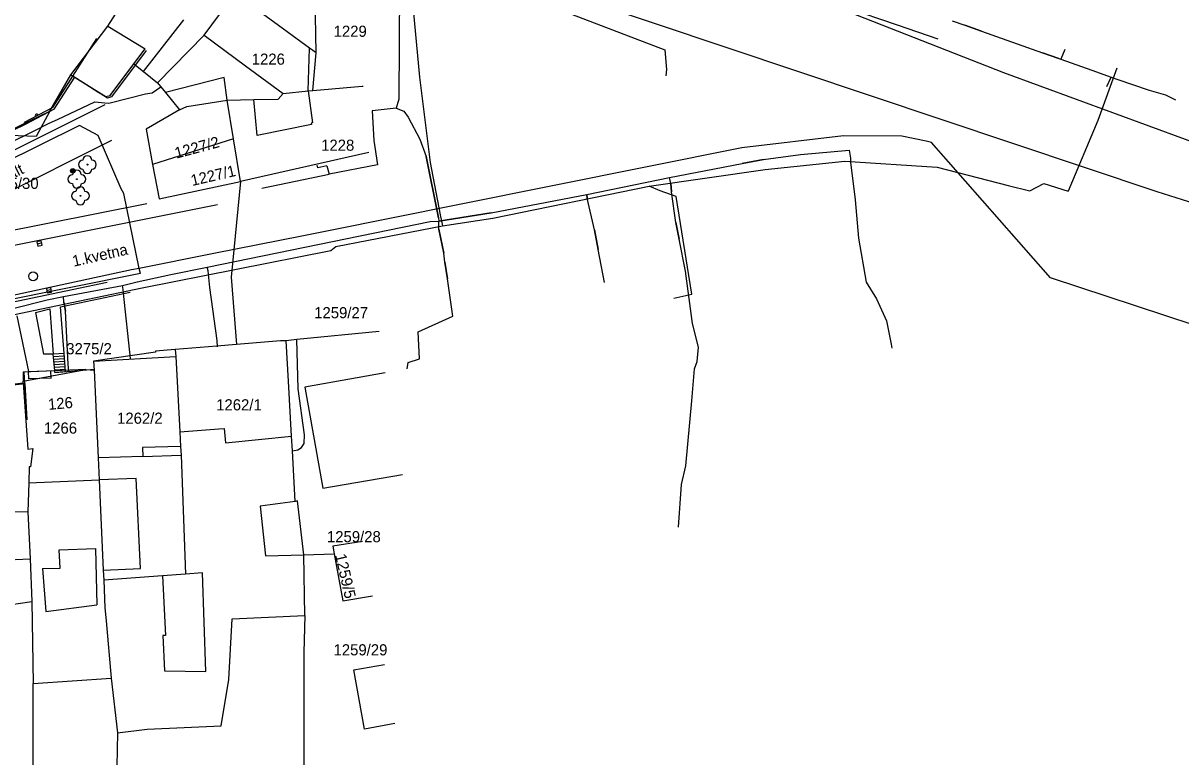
# Model space of a CAD drawing. Extents: x -601580 to 4, y -1204314 to 4.
# Drawn here: x -599749.1 to -599619.2, y -1203446 to -1203363.6 of the extents above; entities that cross this region are included whole.
import ezdxf

# ---------------------------------------------------------------- set-up
doc = ezdxf.new("R2010")
doc.units = 0
for name, color, linetype in [('00-KN-HRANICE PARCEL', 7, 'Continuous'), ('00-KN-PARC. CISLA', 7, 'Continuous'), ('00-KN-VNITRNI KRESBA', 7, 'Continuous'), ('00-POLOHOPIS', 7, 'Continuous'), ('00-SITE KOM. KABEL', 7, 'Continuous'), ('00-VAK-VODA-RAD IGIS', 7, 'Continuous'), ('Vrstva 22', 7, 'Continuous'), ('Vrstva 25', 7, 'Continuous'), ('Vrstva 27', 7, 'Continuous')]:
    doc.layers.add(name, color=color, linetype=linetype)

# ---------------------------------------------------------------- blocks, each defined once
blk = doc.blocks.new('6.30_92')
at = {"layer": 'Vrstva 27'}
blk.add_line((-0.25, 0), (0.25, 0), dxfattribs=at)
blk.add_lwpolyline([(-0.25, -0.25), (0.25, -0.25), (0.25, 0.25), (-0.25, 0.25)], close=True, dxfattribs=at)
blk = doc.blocks.new('6.20_58')
at = {"layer": 'Vrstva 27'}
blk.add_circle((0, 0), 0.5, dxfattribs=at)
blk = doc.blocks.new('6.01A_1010')
at = {"layer": 'Vrstva 25'}
for radius in [0.25, 0.2, 0.15, 0.1, 0.05]:
    blk.add_circle((0, 0), radius, dxfattribs=at)
blk = doc.blocks.new('3.13_46')
at = {"layer": 'Vrstva 22'}
blk.add_circle((0, 0), 0.05, dxfattribs=at)
for centre, start, end in [((-0.5, 0), 90, 270), ((0, 0.5), 0, 180), ((0.5, 0), 270, 90), ((0, -0.5), 180, 0)]:
    blk.add_arc(centre, 0.5, start, end, dxfattribs=at)
blk = doc.blocks.new('3.13_52')
at = {"layer": 'Vrstva 22'}
blk.add_circle((0, 0), 0.05, dxfattribs=at)
for centre, start, end in [((-0.5, 0), 90, 270), ((0, 0.5), 0, 180), ((0.5, 0), 270, 90), ((0, -0.5), 180, 0)]:
    blk.add_arc(centre, 0.5, start, end, dxfattribs=at)
blk = doc.blocks.new('3.13_54')
at = {"layer": 'Vrstva 22'}
blk.add_circle((0, 0), 0.05, dxfattribs=at)
for centre, start, end in [((-0.5, 0), 90, 270), ((0, 0.5), 0, 180), ((0.5, 0), 270, 90), ((0, -0.5), 180, 0)]:
    blk.add_arc(centre, 0.5, start, end, dxfattribs=at)
blk = doc.blocks.new('6.30_98')
at = {"layer": 'Vrstva 27'}
blk.add_line((-0.25, 0), (0.25, 0), dxfattribs=at)
blk.add_lwpolyline([(-0.25, -0.25), (0.25, -0.25), (0.25, 0.25), (-0.25, 0.25)], close=True, dxfattribs=at)

msp = doc.modelspace()

# ---------------------------------------------------------------- linework, layer by layer
at = {"layer": '00-KN-HRANICE PARCEL'}
for p, q in [((-599743.74, -1203369.43), (-599739.58, -1203363.99)), ((-599746.08, -1203373.51), (-599743.74, -1203369.43)), ((-599730.7, -1203373), (-599726.18, -1203372.3)), ((-599725.47, -1203376.64), (-599726.18, -1203372.3)), ((-599751.69, -1203376.22), (-599746.08, -1203373.51)), ((-599731.52, -1203373.36), (-599730.7, -1203373)), ((-599725.47, -1203376.64), (-599734.55, -1203379.51)), ((-599724.7, -1203381.41), (-599725.47, -1203376.64)), ((-599710.29, -1203378.17), (-599724.7, -1203381.41)), ((-599709.12, -1203398.25), (-599718.38, -1203399.17)), ((-599720.19, -1203399.32), (-599725.13, -1203399.73)), ((-599719.56, -1203399.29), (-599720.19, -1203399.32)), ((-599718.38, -1203399.17), (-599719.56, -1203399.29)), ((-599732.02, -1203400.28), (-599734.23, -1203400.46)), ((-599749.07, -1203403.83), (-599742.05, -1203402.54)), ((-599742.05, -1203402.54), (-599741.12, -1203402.6)), ((-599749.06, -1203404), (-599749.07, -1203403.83)), ((-599718.56, -1203417.32), (-599718.87, -1203411.66)), ((-599717.57, -1203423.31), (-599714.17, -1203423.21)), ((-599717.47, -1203430.14), (-599717.57, -1203423.31)), ((-599740.04, -1203426.16), (-599739.9, -1203429.27)), ((-599747.95, -1203437.75), (-599739.19, -1203437.15)), ((-599739.19, -1203437.15), (-599738.51, -1203443.29)), ((-599747.95, -1203448.95), (-599747.95, -1203437.75)), ((-599738.51, -1203443.29), (-599739.09, -1203485.7))]:
    msp.add_line(p, q, dxfattribs=at)
for points in [[(-599921.72, -1203290.33), (-599917.89, -1203290.73), (-599893.03, -1203296.87), (-599826.78, -1203316.44), (-599809.21, -1203321.87), (-599773.41, -1203332.68), (-599750.39, -1203339.7), (-599709.77, -1203354.1), (-599677.07, -1203366.64), (-599676.9, -1203368.84), (-599676.98, -1203369.55)], [(-599570.75, -1203393.24), (-599585.68, -1203388.28), (-599614.57, -1203378.21), (-599639.05, -1203369.22), (-599693.85, -1203347.69), (-599734.22, -1203334.1)], [(-599739.58, -1203363.99), (-599736.58, -1203359.26), (-599733.72, -1203353.96)], [(-599734.02, -1203370.33), (-599728.76, -1203364.99), (-599725.32, -1203360.33)], [(-599716.57, -1203371.19), (-599716.19, -1203366.98), (-599716.94, -1203366.44), (-599721.39, -1203363.21), (-599725.32, -1203360.33)], [(-599743.74, -1203369.43), (-599739.8, -1203371.87), (-599739.33, -1203371.75), (-599736.66, -1203368.21)], [(-599736.66, -1203368.21), (-599735.56, -1203369.09), (-599734.02, -1203370.33)], [(-599734.02, -1203370.33), (-599733.12, -1203371.42), (-599731.52, -1203373.36)], [(-599726.18, -1203372.3), (-599723.21, -1203372.23), (-599720.47, -1203372.17), (-599719.92, -1203371.56), (-599717.1, -1203371.25), (-599716.57, -1203371.19)], [(-599716.57, -1203371.19), (-599711.03, -1203370.71), (-599710.93, -1203370.73)], [(-599746.08, -1203373.51), (-599747.61, -1203376.37), (-599751.69, -1203376.22)], [(-599731.52, -1203373.36), (-599735.29, -1203375.55), (-599734.55, -1203379.51)], [(-599734.55, -1203379.51), (-599733.83, -1203383.38), (-599724.7, -1203381.41)], [(-599724.7, -1203381.41), (-599725.73, -1203392.15), (-599725.13, -1203399.73)], [(-599725.13, -1203399.73), (-599727.33, -1203399.91), (-599732.02, -1203400.28)], [(-599718.87, -1203411.66), (-599718.96, -1203410.02), (-599719.31, -1203403.83), (-599719.56, -1203399.29)], [(-599718.87, -1203411.66), (-599718.24, -1203411.55), (-599717.84, -1203411.27), (-599717.55, -1203410.81), (-599717.52, -1203409.86), (-599718.21, -1203404.7), (-599718.38, -1203399.17)], [(-599734.23, -1203400.46), (-599734.22, -1203400.59), (-599741.2, -1203401.57), (-599741.12, -1203402.6)], [(-599732.02, -1203400.28), (-599731.95, -1203401.08), (-599731.5, -1203409.52), (-599731.43, -1203411.15), (-599731.36, -1203412.14), (-599730.88, -1203425.49), (-599733.46, -1203425.68), (-599740.04, -1203426.16)], [(-599742.05, -1203402.54), (-599749.07, -1203402.83), (-599749.07, -1203403.83)], [(-599741.12, -1203402.6), (-599740.67, -1203412.44), (-599740.56, -1203414.91), (-599740.09, -1203425.04), (-599740.04, -1203426.16)], [(-599708.46, -1203402.9), (-599717.49, -1203404.5), (-599715.46, -1203415.83), (-599706.53, -1203414.29)], [(-599756.49, -1203405.2), (-599756.51, -1203404.93), (-599749.06, -1203404)], [(-599749.06, -1203404), (-599748.57, -1203411.48), (-599748.01, -1203411.39), (-599748.27, -1203413.46), (-599748.39, -1203413.46)], [(-599748.39, -1203413.46), (-599748.45, -1203415.23), (-599748.55, -1203418.51)], [(-599717.57, -1203423.31), (-599718.28, -1203417.28), (-599718.56, -1203417.32)], [(-599748.55, -1203418.51), (-599748.28, -1203423.78), (-599748.11, -1203428.57), (-599747.95, -1203437.75)], [(-599711.01, -1203421.83), (-599714.33, -1203422.34), (-599714.17, -1203423.21)], [(-599714.17, -1203423.21), (-599713.19, -1203428.5), (-599709.88, -1203427.93)], [(-599739.9, -1203429.27), (-599739.77, -1203430.74), (-599739.19, -1203437.15)], [(-599738.51, -1203443.29), (-599735.15, -1203442.88), (-599726.87, -1203442.53), (-599725.99, -1203437.33), (-599725.61, -1203430.49), (-599717.47, -1203430.14)], [(-599717.47, -1203430.14), (-599717.58, -1203434.29), (-599717.6, -1203452.65)], [(-599707.37, -1203442.27), (-599710.79, -1203442.89), (-599711.96, -1203436.23), (-599708.54, -1203435.63)]]:
    msp.add_lwpolyline(points, dxfattribs=at)
at = {"layer": '00-KN-VNITRNI KRESBA'}
for p, q in [((-599716.19, -1203366.98), (-599716.33, -1203360.51)), ((-599735.56, -1203369.09), (-599731.06, -1203363.26)), ((-599739.58, -1203363.99), (-599735.4, -1203366.53)), ((-599728.76, -1203364.99), (-599724.13, -1203368.43)), ((-599736.66, -1203368.21), (-599735.4, -1203366.53)), ((-599717.1, -1203371.25), (-599716.94, -1203366.44)), ((-599724.13, -1203368.43), (-599719.92, -1203371.56)), ((-599726.52, -1203369.73), (-599733.12, -1203371.42)), ((-599726.18, -1203372.3), (-599726.52, -1203369.73)), ((-599717.1, -1203371.25), (-599716.6, -1203374.85)), ((-599722.83, -1203376.25), (-599723.21, -1203372.23)), ((-599716.72, -1203375.03), (-599722.83, -1203376.25)), ((-599716.6, -1203374.85), (-599716.75, -1203374.88)), ((-599716.75, -1203374.88), (-599716.72, -1203375.03)), ((-599741.2, -1203401.57), (-599731.95, -1203401.08)), ((-599731.5, -1203409.52), (-599727.11, -1203409.18)), ((-599727.11, -1203409.18), (-599726.52, -1203409.14)), ((-599726.52, -1203409.14), (-599726.37, -1203410.74)), ((-599726.37, -1203410.74), (-599718.96, -1203410.02)), ((-599731.43, -1203411.15), (-599735.68, -1203411.29)), ((-599735.68, -1203411.29), (-599735.66, -1203412.28)), ((-599735.66, -1203412.28), (-599740.67, -1203412.44)), ((-599735.66, -1203412.28), (-599731.36, -1203412.14)), ((-599748.45, -1203415.23), (-599740.56, -1203414.91)), ((-599736.39, -1203414.74), (-599740.56, -1203414.91)), ((-599735.92, -1203424.85), (-599736.39, -1203414.74)), ((-599718.56, -1203417.32), (-599722.5, -1203417.86)), ((-599722.5, -1203417.86), (-599721.87, -1203423.42)), ((-599752.03, -1203418.42), (-599748.55, -1203418.51)), ((-599745.04, -1203422.78), (-599740.97, -1203422.62)), ((-599744.91, -1203424.82), (-599745.04, -1203422.78)), ((-599740.97, -1203422.62), (-599740.8, -1203428.92)), ((-599721.87, -1203423.42), (-599717.57, -1203423.31)), ((-599751.62, -1203423.94), (-599748.28, -1203423.78)), ((-599746.91, -1203424.84), (-599744.91, -1203424.82)), ((-599746.91, -1203424.84), (-599746.52, -1203429.67)), ((-599740.09, -1203425.04), (-599735.92, -1203424.85)), ((-599733.46, -1203425.68), (-599733.1, -1203432.37)), ((-599728.95, -1203425.35), (-599730.88, -1203425.49)), ((-599728.58, -1203436.43), (-599728.95, -1203425.35)), ((-599751.65, -1203429.08), (-599748.11, -1203428.57)), ((-599746.52, -1203429.67), (-599740.8, -1203428.92)), ((-599733.1, -1203432.37), (-599733.4, -1203432.39)), ((-599733.4, -1203432.39), (-599733.22, -1203436.36)), ((-599733.22, -1203436.36), (-599728.58, -1203436.43))]:
    msp.add_line(p, q, dxfattribs=at)
at = {"layer": '00-POLOHOPIS'}
for p, q in [((-599745.59, -1203373.31), (-599743.29, -1203369.72)), ((-599742.57, -1203370.17), (-599740.59, -1203371.43)), ((-599739.91, -1203372.82), (-599776.96, -1203391.26)), ((-599745.59, -1203373.31), (-599748.85, -1203375.02)), ((-599748.85, -1203375.02), (-599751.63, -1203376.35)), ((-599748.96, -1203374.8), (-599748.85, -1203375.02)), ((-599758.72, -1203386.61), (-599739.13, -1203376.77)), ((-599735.2, -1203383.92), (-599757.49, -1203388.36)), ((-599757.42, -1203390.05), (-599727.28, -1203384)), ((-599758.6, -1203396.71), (-599739.64, -1203392.71)), ((-599744.89, -1203395.5), (-599737.08, -1203393.85)), ((-599747.7, -1203396.12), (-599746.09, -1203395.7)), ((-599746.09, -1203395.7), (-599745.71, -1203400.8)), ((-599744.47, -1203400.72), (-599744.89, -1203395.5)), ((-599749.8, -1203396.51), (-599748.48, -1203402.76)), ((-599747.7, -1203396.12), (-599746.81, -1203400.79)), ((-599745.71, -1203400.8), (-599746.81, -1203400.79)), ((-599744.47, -1203400.72), (-599745.71, -1203400.8)), ((-599745.52, -1203402.65), (-599745.71, -1203400.8)), ((-599744.45, -1203401.02), (-599745.68, -1203401.1)), ((-599744.34, -1203402.76), (-599744.47, -1203400.72)), ((-599744.43, -1203401.32), (-599745.65, -1203401.4)), ((-599744.41, -1203401.62), (-599745.62, -1203401.69)), ((-599744.39, -1203401.91), (-599745.59, -1203401.99)), ((-599744.37, -1203402.21), (-599745.56, -1203402.29)), ((-599744.35, -1203402.51), (-599745.52, -1203402.59)), ((-599745.51, -1203402.86), (-599741.03, -1203402.49)), ((-599748.97, -1203402.8), (-599748.48, -1203402.76)), ((-599748.48, -1203402.76), (-599745.52, -1203402.65)), ((-599748.45, -1203403.58), (-599748.48, -1203402.76)), ((-599745.93, -1203403.49), (-599748.45, -1203403.58)), ((-599745.93, -1203403.49), (-599745.96, -1203402.67)), ((-599745.93, -1203403.52), (-599745.93, -1203403.49)), ((-599745.51, -1203402.86), (-599745.52, -1203402.65)), ((-599744.43, -1203402.77), (-599745.41, -1203402.85))]:
    msp.add_line(p, q, dxfattribs=at)
for points in [[(-599735.27, -1203366.73), (-599739.16, -1203371.92), (-599739.61, -1203372.05), (-599743.5, -1203369.59), (-599740.83, -1203365.36)], [(-599745.76, -1203373.12), (-599743.5, -1203369.59)], [(-599745.76, -1203373.12), (-599748.96, -1203374.8)], [(-599748.67, -1203408.18), (-599748.97, -1203402.8)], [(-599755.77, -1203409.93), (-599756.38, -1203404.97), (-599748.9, -1203404.1), (-599748.67, -1203408.18)]]:
    msp.add_lwpolyline(points, dxfattribs=at)
for centre, start, end in [((-599744.69, -1203371.44), 57.4707, 237.4736), ((-599747.53, -1203374.05), 27.5805, 207.5834)]:
    msp.add_arc(centre, 0.2, start, end, dxfattribs=at)
at = {"layer": '00-SITE KOM. KABEL'}
for points in [[(-599738.08, -1203344.54), (-599731.43, -1203346.68), (-599720.45, -1203350.77), (-599711.55, -1203355.04), (-599706.89, -1203357.26), (-599705.41, -1203360.88), (-599704.61, -1203369.69), (-599703.41, -1203379.3), (-599702.28, -1203385.16), (-599702.01, -1203386.4)], [(-599713.22, -1203354.04), (-599706.04, -1203356.77), (-599706.1, -1203357), (-599706.47, -1203358.01), (-599706.84, -1203359.65), (-599706.92, -1203372.16), (-599707.22, -1203373.19)], [(-599644.83, -1203363.4), (-599643.42, -1203363.89), (-599641.55, -1203364.55), (-599634.7, -1203366.97), (-599632.88, -1203367.63), (-599632.63, -1203367.7)], [(-599641.55, -1203364.55), (-599643.42, -1203363.89)], [(-599632.88, -1203367.63), (-599634.7, -1203366.97)], [(-599632.21, -1203366.61), (-599632.63, -1203367.7)], [(-599632.63, -1203367.7), (-599629.15, -1203368.94)], [(-599626.35, -1203368.71), (-599628.5, -1203374.59), (-599631.83, -1203382.52)], [(-599629.15, -1203368.94), (-599627, -1203369.7)], [(-599627.49, -1203370.74), (-599627, -1203369.7)], [(-599627, -1203369.7), (-599626.36, -1203369.93), (-599622.72, -1203371.16), (-599620.89, -1203371.71), (-599619.78, -1203372.25)], [(-599626.36, -1203369.93), (-599622.72, -1203371.16)], [(-599763.77, -1203383.36), (-599758.31, -1203380.64), (-599755.26, -1203378.9), (-599755.05, -1203378.48), (-599754.18, -1203378.1), (-599753.41, -1203378.48), (-599747.86, -1203375.74), (-599746.17, -1203374.89), (-599745.23, -1203374.45), (-599741.03, -1203372.48), (-599739.53, -1203372.63), (-599739.31, -1203372.6), (-599735.36, -1203371.59), (-599734.61, -1203371.45), (-599733.64, -1203370.79)], [(-599745.23, -1203374.45), (-599741.03, -1203372.48)], [(-599739.31, -1203372.6), (-599735.36, -1203371.59)], [(-599707.22, -1203373.19), (-599709.92, -1203373.48), (-599709.74, -1203376.8), (-599709.33, -1203379.55), (-599714.74, -1203380.6)], [(-599707.22, -1203373.19), (-599706.37, -1203373.53), (-599705.87, -1203374.21), (-599704.57, -1203376.65), (-599703.84, -1203378.63), (-599702.47, -1203385.49), (-599702.43, -1203385.87)], [(-599753.41, -1203378.48), (-599747.86, -1203375.74)], [(-599702.47, -1203385.49), (-599703.84, -1203378.63)], [(-599678.83, -1203381.93), (-599665.8, -1203380.09), (-599656.87, -1203379.14), (-599646.5, -1203379.81), (-599638.54, -1203381.86), (-599636.13, -1203382.45), (-599634.54, -1203381.65), (-599631.83, -1203382.52)], [(-599676.56, -1203380.97), (-599668.4, -1203379.39), (-599665.99, -1203378.95), (-599661.85, -1203378.39), (-599656.38, -1203377.92), (-599656.26, -1203378.81), (-599656.23, -1203379.24), (-599655.7, -1203383.48), (-599655.34, -1203387.78), (-599654.5, -1203392.71), (-599653.33, -1203394.6), (-599652.21, -1203397.06), (-599651.69, -1203399.68), (-599651.6, -1203400.13)], [(-599665.99, -1203378.95), (-599668.4, -1203379.39)], [(-599656.26, -1203378.81), (-599656.23, -1203379.24)], [(-599714.99, -1203379.67), (-599716, -1203379.89), (-599716.07, -1203379.59)], [(-599714.99, -1203379.67), (-599714.74, -1203380.6)], [(-599722.29, -1203382.17), (-599714.74, -1203380.6)], [(-599685.83, -1203382.87), (-599676.56, -1203380.97)], [(-599675.56, -1203420.22), (-599675.19, -1203415.42), (-599674.71, -1203413.33), (-599674.04, -1203406.03), (-599673.73, -1203402.43), (-599673.46, -1203401.61), (-599673.28, -1203400.03), (-599673.96, -1203397.36), (-599674.77, -1203391.49), (-599675.48, -1203387.91), (-599675.83, -1203386.03), (-599676.33, -1203382.59), (-599676.42, -1203381.63), (-599676.56, -1203380.97)], [(-599676.42, -1203381.63), (-599676.33, -1203382.59)], [(-599702.43, -1203385.87), (-599696.58, -1203384.95), (-599685.83, -1203382.87)], [(-599702.01, -1203386.4), (-599696.36, -1203385.53), (-599678.83, -1203381.93)], [(-599683.85, -1203392.77), (-599684.56, -1203389.05), (-599684.98, -1203386.84), (-599685.78, -1203383.3), (-599685.83, -1203382.87)], [(-599685.83, -1203382.87), (-599685.78, -1203383.3)], [(-599676.08, -1203394.52), (-599674.05, -1203394.07), (-599675.79, -1203383.12), (-599677.59, -1203382.45), (-599678.83, -1203381.93)], [(-599696.58, -1203384.95), (-599702.43, -1203385.87)], [(-599809.72, -1203418.33), (-599808.56, -1203416.63), (-599800.68, -1203413.33), (-599789.85, -1203409.1), (-599785.82, -1203407.64), (-599785.38, -1203407.07), (-599772.72, -1203402.42), (-599767.04, -1203400.61), (-599757.72, -1203397.96), (-599747.9, -1203395.91), (-599735.74, -1203393.37), (-599714.56, -1203389.17), (-599713.98, -1203388.73), (-599702.01, -1203386.4)], [(-599728.44, -1203391.05), (-599703.4, -1203385.9), (-599702.43, -1203385.87)], [(-599705.98, -1203402.43), (-599705.88, -1203401.74), (-599704.61, -1203401.33), (-599704.75, -1203398.3), (-599700.85, -1203396.52), (-599701.45, -1203392.33), (-599701.75, -1203390.48), (-599701.86, -1203389.47), (-599702.45, -1203386.76), (-599702.43, -1203385.87)], [(-599702.45, -1203386.76), (-599701.86, -1203389.47)], [(-599684.98, -1203386.84), (-599684.56, -1203389.05)], [(-599675.83, -1203386.03), (-599675.48, -1203387.91)], [(-599701.75, -1203390.48), (-599701.45, -1203392.33)], [(-599737.94, -1203393.08), (-599736.3, -1203392.68), (-599732.51, -1203391.85), (-599728.44, -1203391.05)], [(-599736.3, -1203392.68), (-599732.51, -1203391.85)], [(-599727.26, -1203399.99), (-599727.31, -1203399.28), (-599728.12, -1203393.32), (-599728.32, -1203391.44), (-599728.44, -1203391.05)], [(-599728.12, -1203393.32), (-599728.32, -1203391.44)], [(-599744.56, -1203394.34), (-599737.94, -1203393.08)], [(-599737.05, -1203401.3), (-599737.1, -1203400.56), (-599737.73, -1203394.68), (-599737.85, -1203393.56), (-599737.94, -1203393.08)], [(-599756.22, -1203396.79), (-599750.1, -1203395.62), (-599746.4, -1203394.72), (-599744.56, -1203394.34)], [(-599750.1, -1203395.62), (-599746.4, -1203394.72)], [(-599743.97, -1203402.7), (-599744.02, -1203401.93), (-599744.31, -1203395.96), (-599744.52, -1203394.96), (-599744.56, -1203394.34)], [(-599737.73, -1203394.68), (-599737.85, -1203393.56)], [(-599744.52, -1203394.96), (-599744.31, -1203395.96)]]:
    msp.add_lwpolyline(points, dxfattribs=at)
at = {"layer": '00-VAK-VODA-RAD IGIS'}
for points in [[(-599902.05, -1203295.12), (-599868.38, -1203304.73), (-599831.7, -1203315.29), (-599809.42, -1203321.63), (-599778.54, -1203330.36), (-599752.73, -1203340.9), (-599712.52, -1203351.66), (-599694.34, -1203358.22), (-599621.86, -1203382.56), (-599578.52, -1203396.24), (-599556.78, -1203403.21)], [(-599646.39, -1203365.44), (-599650.95, -1203363.89), (-599662.4, -1203359.95), (-599669.84, -1203357.11), (-599682.53, -1203352.71), (-599689.65, -1203349.89), (-599705.04, -1203344.01), (-599713.52, -1203341.17)], [(-599735.93, -1203391.73), (-599736.05, -1203391.17), (-599737.77, -1203382.75), (-599738.09, -1203382.26), (-599740.66, -1203376.25), (-599742.75, -1203375.13), (-599764.91, -1203386.08), (-599800.54, -1203403.7), (-599828.3, -1203417.77), (-599844.8, -1203426.01), (-599857.17, -1203432.19), (-599857.28, -1203432.24), (-599858.21, -1203432.71), (-599859.33, -1203433.27), (-599861.06, -1203434.13)], [(-599553.31, -1203397.42), (-599557.49, -1203407.56), (-599560.29, -1203416.38), (-599564.24, -1203415.12), (-599568.19, -1203413.87), (-599582.76, -1203408.87), (-599601.17, -1203402.9), (-599614.49, -1203398.6), (-599633.79, -1203392.24), (-599647.14, -1203377.03), (-599647.77, -1203376.9), (-599650.48, -1203376.32), (-599657.01, -1203376.28), (-599668.43, -1203377.63), (-599700.32, -1203384.05), (-599714.83, -1203386.97), (-599717.79, -1203387.56), (-599727.68, -1203389.51), (-599736.05, -1203391.17), (-599736.92, -1203391.35), (-599751.99, -1203394.59)], [(-599735.93, -1203391.73), (-599751.96, -1203394.97), (-599761.97, -1203397.51), (-599770.82, -1203400.29), (-599782.03, -1203404.36), (-599791.55, -1203408.01), (-599806, -1203413.76), (-599817.36, -1203418.46), (-599835.49, -1203426.95), (-599872.84, -1203445.59), (-599889.53, -1203453.92), (-599889.71, -1203454.01), (-599929.34, -1203473.78), (-599935.62, -1203476.92), (-599937.85, -1203473.23), (-599938.29, -1203472.5)]]:
    msp.add_lwpolyline(points, dxfattribs=at)

# ---------------------------------------------------------------- block references
at = {"layer": '00-POLOHOPIS'}
for name, p, rotation in [('3.13_46', (-599741.87, -1203379.52), 180), ('3.13_54', (-599743.05, -1203381.16), 180), ('6.01A_1010', (-599743.51, -1203380.22), -90.00000000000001), ('3.13_52', (-599742.65, -1203383.03), 180)]:
    msp.add_blockref(name, p, dxfattribs=dict(at, rotation=rotation))
for name, p, xscale, yscale, rotation in [('6.30_98', (-599747.24, -1203388.38), 0.9999995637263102, 0.9999995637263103, -165.06347845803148), ('6.20_58', (-599747.96, -1203392.06), 1.0000020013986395, 1.0000020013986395, -170.6740897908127), ('6.30_92', (-599746.19, -1203393.62), 1.0000020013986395, 1.0000020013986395, -170.6740897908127)]:
    msp.add_blockref(name, p, dxfattribs=dict(at, xscale=xscale, yscale=yscale, rotation=rotation))

# ---------------------------------------------------------------- texts
at = {"layer": '00-KN-PARC. CISLA'}
for s, p in [('1229', (-599714.24, -1203365.18)), ('1226', (-599723.43, -1203368.31)), ('1228', (-599715.64, -1203377.97)), ('3275/30', (-599753.39, -1203382.25)), ('1259/27', (-599716.42, -1203396.77)), ('3275/2', (-599744.24, -1203400.81)), ('1262/1', (-599727.42, -1203407.11)), ('1262/2', (-599738.54, -1203408.61)), ('1266', (-599746.75, -1203409.72)), ('1259/28', (-599714.99, -1203421.91)), ('1259/29', (-599714.25, -1203434.61))]:
    msp.add_text(s, height=1.25, dxfattribs=at).set_placement(p)
for s, rotation, p in [('1227/2', 15, (-599731.89, -1203378.86)), ('1227/1', 13, (-599730.11, -1203381.93)), ('1259/5', 283, (-599714.09, -1203423.35))]:
    msp.add_text(s, height=1.25, rotation=rotation, dxfattribs=at).set_placement(p)
at = {"layer": '00-POLOHOPIS'}
for s, rotation, p in [('asfalt', 26.461, (-599752.47, -1203382.24)), ('1.kvetna', 12.6857, (-599743.41, -1203390.99)), ('126', 4.7469, (-599746.24, -1203407.06))]:
    msp.add_text(s, height=1.25, rotation=rotation, dxfattribs=at).set_placement(p)

doc.saveas('drawing.dxf')
